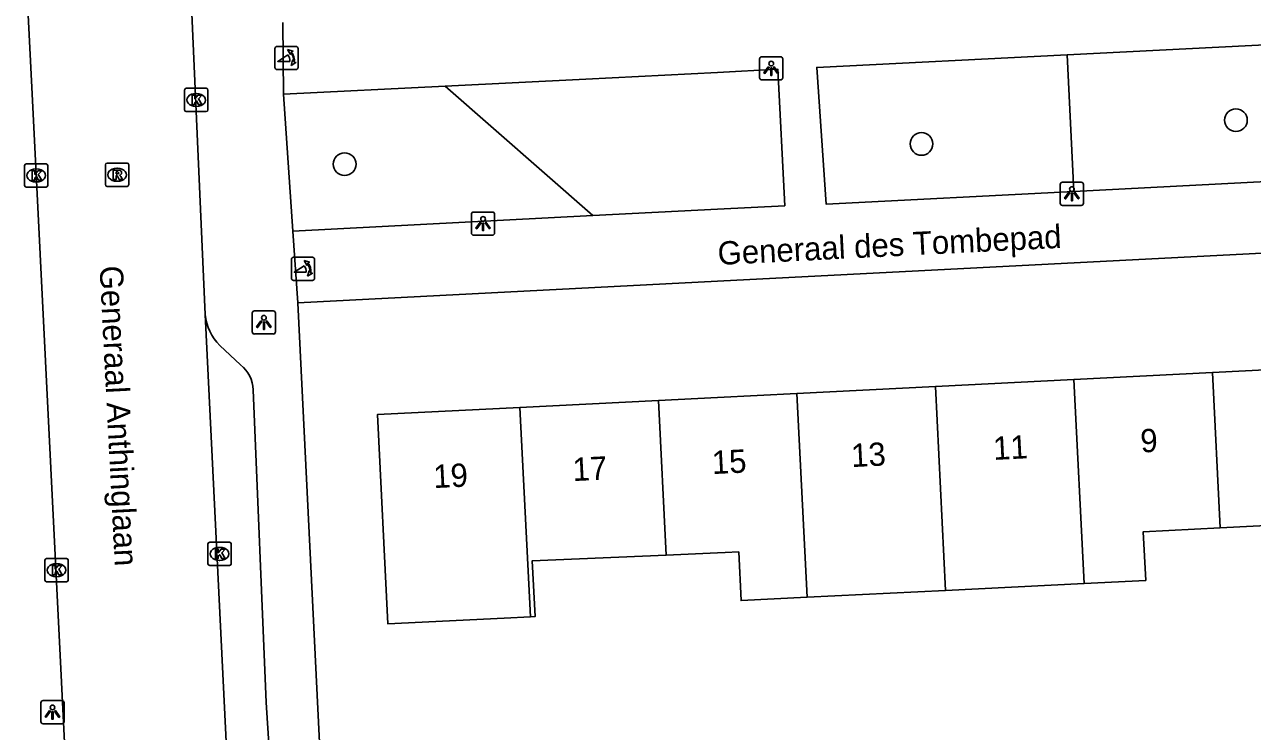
# Model space of a CAD drawing. Extents: x 161084 to 161928, y 385355 to 386522.
# Drawn here: x 161470.2 to 161523, y 385918.6 to 385949 of the extents above; entities that cross this region are included whole.
import ezdxf

# ---------------------------------------------------------------- set-up
doc = ezdxf.new("R2010")
doc.units = 0
for name, color, linetype in [('IMGEO_Boom', 7, 'Continuous'), ('IMGEO_Groenvoorziening', 7, 'Continuous'), ('IMGEO_Kolk', 7, 'Continuous'), ('IMGEO_Lichtpunt', 7, 'Continuous'), ('IMGEO_Openbare_ruimte_label', 7, 'Continuous'), ('IMGEO_Pand', 7, 'Continuous'), ('IMGEO_Pand_nummerreeks', 7, 'Continuous'), ('IMGEO_Poller', 7, 'Continuous'), ('IMGEO_Rijbaan_lokaal_open', 7, 'Continuous'), ('IMGEO_Rioolput', 7, 'Continuous'), ('IMGEO_Voetpad_open', 7, 'Continuous')]:
    doc.layers.add(name, color=color, linetype=linetype)

msp = doc.modelspace()

# ---------------------------------------------------------------- linework, layer by layer
at = {"layer": 'IMGEO_Boom'}
for centre in [(161522.285, 385944.91), (161508.773, 385943.888), (161483.98, 385943.019)]:
    msp.add_circle(centre, 0.489, dxfattribs=at)
at = {"layer": 'IMGEO_Groenvoorziening'}
for points in [[(161515.026, 385947.725), (161515.324, 385941.85)], [(161494.641, 385940.806), (161488.303, 385946.373)]]:
    msp.add_lwpolyline(points, dxfattribs=at)
at = {"layer": 'IMGEO_Kolk'}
for p, q in [((161477.102, 385945.353), (161477.102, 385946.205)), ((161477.177, 385946.279), (161478.029, 385946.279)), ((161477.59, 385946.059), (161477.615, 385946.059)), ((161478.103, 385946.205), (161478.103, 385945.353)), ((161477.613, 385945.499), (161477.588, 385945.499)), ((161478.029, 385945.279), (161477.177, 385945.279)), ((161470.224, 385942.106), (161470.224, 385942.958)), ((161470.299, 385943.032), (161471.151, 385943.032)), ((161470.712, 385942.812), (161470.737, 385942.812)), ((161471.225, 385942.958), (161471.225, 385942.106)), ((161470.735, 385942.252), (161470.71, 385942.252)), ((161471.151, 385942.032), (161470.299, 385942.032)), ((161478.106, 385925.837), (161478.106, 385926.689)), ((161478.181, 385926.763), (161479.033, 385926.763)), ((161478.594, 385926.543), (161478.619, 385926.543)), ((161479.107, 385926.689), (161479.107, 385925.837)), ((161471.099, 385925.134), (161471.099, 385925.986)), ((161471.174, 385926.06), (161472.026, 385926.06)), ((161471.587, 385925.84), (161471.612, 385925.84)), ((161472.1, 385925.986), (161472.1, 385925.134)), ((161478.617, 385925.983), (161478.592, 385925.983)), ((161471.61, 385925.28), (161471.585, 385925.28)), ((161479.033, 385925.763), (161478.181, 385925.763)), ((161472.026, 385925.06), (161471.174, 385925.06))]:
    msp.add_line(p, q, dxfattribs=at)
for points in [[(161477.102, 385945.353), (161477.102, 385946.205)], [(161477.177, 385946.279), (161478.029, 385946.279)], [(161477.423, 385945.979), (161477.546, 385945.979), (161477.546, 385945.828), (161477.676, 385945.979), (161477.84, 385945.979), (161477.694, 385945.828), (161477.847, 385945.579), (161477.695, 385945.579), (161477.61, 385945.743), (161477.546, 385945.676), (161477.546, 385945.579), (161477.423, 385945.579), (161477.423, 385945.979)], [(161478.103, 385946.205), (161478.103, 385945.353)], [(161478.029, 385945.279), (161477.177, 385945.279)], [(161470.224, 385942.106), (161470.224, 385942.958)], [(161470.299, 385943.032), (161471.151, 385943.032)], [(161470.545, 385942.732), (161470.668, 385942.732), (161470.668, 385942.581), (161470.798, 385942.732), (161470.962, 385942.732), (161470.816, 385942.581), (161470.969, 385942.332), (161470.817, 385942.332), (161470.732, 385942.496), (161470.668, 385942.429), (161470.668, 385942.332), (161470.545, 385942.332), (161470.545, 385942.732)], [(161471.225, 385942.958), (161471.225, 385942.106)], [(161471.151, 385942.032), (161470.299, 385942.032)], [(161478.106, 385925.837), (161478.106, 385926.689)], [(161478.181, 385926.763), (161479.033, 385926.763)], [(161478.427, 385926.463), (161478.55, 385926.463), (161478.55, 385926.312), (161478.68, 385926.463), (161478.844, 385926.463), (161478.698, 385926.312), (161478.851, 385926.063), (161478.699, 385926.063), (161478.614, 385926.227), (161478.55, 385926.16), (161478.55, 385926.063), (161478.427, 385926.063), (161478.427, 385926.463)], [(161479.107, 385926.689), (161479.107, 385925.837)], [(161471.099, 385925.134), (161471.099, 385925.986)], [(161471.174, 385926.06), (161472.026, 385926.06)], [(161472.1, 385925.986), (161472.1, 385925.134)], [(161471.42, 385925.76), (161471.543, 385925.76), (161471.543, 385925.609), (161471.673, 385925.76), (161471.837, 385925.76), (161471.691, 385925.609), (161471.844, 385925.36), (161471.692, 385925.36), (161471.607, 385925.524), (161471.543, 385925.457), (161471.543, 385925.36), (161471.42, 385925.36), (161471.42, 385925.76)], [(161479.033, 385925.763), (161478.181, 385925.763)], [(161472.026, 385925.06), (161471.174, 385925.06)]]:
    msp.add_lwpolyline(points, dxfattribs=at)
for centre, start, end in [((161477.179, 385946.203), 91.552, 178.448), ((161477.179, 385946.203), 91.552, 178.448), ((161478.027, 385946.203), 1.552, 88.448), ((161478.027, 385946.203), 1.552, 88.448), ((161477.179, 385945.355), 181.552, 268.448), ((161477.179, 385945.355), 181.552, 268.448), ((161478.027, 385945.355), 271.552, 358.448), ((161478.027, 385945.355), 271.552, 358.448), ((161470.301, 385942.956), 91.552, 178.448), ((161470.301, 385942.956), 91.552, 178.448), ((161471.149, 385942.956), 1.552, 88.448), ((161471.149, 385942.956), 1.552, 88.448), ((161470.301, 385942.108), 181.552, 268.448), ((161470.301, 385942.108), 181.552, 268.448), ((161471.149, 385942.108), 271.552, 358.448), ((161471.149, 385942.108), 271.552, 358.448), ((161478.183, 385926.687), 91.552, 178.448), ((161478.183, 385926.687), 91.552, 178.448), ((161479.031, 385926.687), 1.552, 88.448), ((161479.031, 385926.687), 1.552, 88.448), ((161471.176, 385925.984), 91.552, 178.448), ((161471.176, 385925.984), 91.552, 178.448), ((161472.024, 385925.984), 1.552, 88.448), ((161472.024, 385925.984), 1.552, 88.448), ((161478.183, 385925.839), 181.552, 268.448), ((161478.183, 385925.839), 181.552, 268.448), ((161479.031, 385925.839), 271.552, 358.448), ((161479.031, 385925.839), 271.552, 358.448), ((161471.176, 385925.136), 181.552, 268.448), ((161471.176, 385925.136), 181.552, 268.448), ((161472.024, 385925.136), 271.552, 358.448), ((161472.024, 385925.136), 271.552, 358.448)]:
    msp.add_arc(centre, 0.0765, start, end, dxfattribs=at)
for centre, major_axis, ratio, start_param, end_param in [((161477.589, 385945.779), (-0.387, 0.002), 0.722429, 4.712389, 7.853982), ((161477.614, 385945.779), (-0.39, 0.002), 0.717154, 1.570796, 4.712389), ((161470.711, 385942.532), (-0.387, 0.002), 0.722429, 4.712389, 7.853982), ((161470.736, 385942.532), (-0.39, 0.002), 0.717154, 1.570796, 4.712389), ((161478.593, 385926.263), (-0.387, 0.002), 0.722429, 4.712389, 7.853982), ((161478.618, 385926.263), (-0.39, 0.002), 0.717154, 1.570796, 4.712389), ((161471.586, 385925.56), (-0.387, 0.002), 0.722429, 4.712389, 7.853982), ((161471.611, 385925.56), (-0.39, 0.002), 0.717154, 1.570796, 4.712389)]:
    msp.add_ellipse(centre, major_axis=major_axis, ratio=ratio, start_param=start_param, end_param=end_param, dxfattribs=at)
at = {"layer": 'IMGEO_Lichtpunt'}
for p, q in [((161501.815, 385947.543), (161501.815, 385946.736)), ((161501.815, 385947.543), (161501.815, 385946.736)), ((161502.717, 385947.638), (161501.909, 385947.638)), ((161502.717, 385947.638), (161501.909, 385947.638)), ((161502.811, 385946.736), (161502.811, 385947.543)), ((161502.811, 385946.736), (161502.811, 385947.543)), ((161501.909, 385946.642), (161502.717, 385946.642)), ((161501.909, 385946.642), (161502.717, 385946.642)), ((161515.639, 385942.244), (161514.831, 385942.244)), ((161515.639, 385942.244), (161514.831, 385942.244)), ((161514.737, 385942.149), (161514.737, 385941.342)), ((161514.737, 385942.149), (161514.737, 385941.342)), ((161515.733, 385941.342), (161515.733, 385942.149)), ((161515.733, 385941.342), (161515.733, 385942.149)), ((161514.831, 385941.248), (161515.639, 385941.248)), ((161514.831, 385941.248), (161515.639, 385941.248)), ((161489.43, 385940.866), (161489.43, 385940.059)), ((161489.43, 385940.866), (161489.43, 385940.059)), ((161490.332, 385940.961), (161489.524, 385940.961)), ((161490.332, 385940.961), (161489.524, 385940.961)), ((161490.426, 385940.059), (161490.426, 385940.866)), ((161490.426, 385940.059), (161490.426, 385940.866)), ((161489.524, 385939.965), (161490.332, 385939.965)), ((161489.524, 385939.965), (161490.332, 385939.965)), ((161480.011, 385936.617), (161480.011, 385935.81)), ((161480.011, 385936.617), (161480.011, 385935.81)), ((161480.913, 385936.712), (161480.105, 385936.712)), ((161480.913, 385936.712), (161480.105, 385936.712)), ((161481.007, 385935.81), (161481.007, 385936.617)), ((161481.007, 385935.81), (161481.007, 385936.617)), ((161480.105, 385935.716), (161480.913, 385935.716)), ((161480.105, 385935.716), (161480.913, 385935.716)), ((161470.927, 385919.86), (161470.927, 385919.053)), ((161470.927, 385919.86), (161470.927, 385919.053)), ((161471.829, 385919.955), (161471.021, 385919.955)), ((161471.829, 385919.955), (161471.021, 385919.955)), ((161471.923, 385919.053), (161471.923, 385919.86)), ((161471.923, 385919.053), (161471.923, 385919.86)), ((161471.021, 385918.959), (161471.829, 385918.959)), ((161471.021, 385918.959), (161471.829, 385918.959))]:
    msp.add_line(p, q, dxfattribs=at)
for points in [[(161502.189, 385947.207), (161502.228, 385947.179), (161502.04, 385946.917), (161502.002, 385946.944), (161502.189, 385947.207)], [(161502.291, 385947.159), (161502.338, 385947.159), (161502.338, 385946.837), (161502.291, 385946.837), (161502.291, 385947.159)], [(161502.401, 385947.179), (161502.439, 385947.206), (161502.626, 385946.944), (161502.587, 385946.916), (161502.401, 385947.179)], [(161515.111, 385941.813), (161515.15, 385941.785), (161514.962, 385941.523), (161514.924, 385941.55), (161515.111, 385941.813)], [(161515.213, 385941.765), (161515.26, 385941.765), (161515.26, 385941.443), (161515.213, 385941.443), (161515.213, 385941.765)], [(161515.323, 385941.785), (161515.361, 385941.812), (161515.548, 385941.55), (161515.509, 385941.522), (161515.323, 385941.785)], [(161489.804, 385940.53), (161489.843, 385940.502), (161489.655, 385940.24), (161489.617, 385940.267), (161489.804, 385940.53)], [(161489.906, 385940.482), (161489.953, 385940.482), (161489.953, 385940.16), (161489.906, 385940.16), (161489.906, 385940.482)], [(161490.016, 385940.502), (161490.054, 385940.529), (161490.241, 385940.267), (161490.202, 385940.239), (161490.016, 385940.502)], [(161480.385, 385936.281), (161480.424, 385936.253), (161480.236, 385935.991), (161480.198, 385936.018), (161480.385, 385936.281)], [(161480.487, 385936.233), (161480.534, 385936.233), (161480.534, 385935.911), (161480.487, 385935.911), (161480.487, 385936.233)], [(161480.597, 385936.253), (161480.635, 385936.28), (161480.822, 385936.018), (161480.783, 385935.99), (161480.597, 385936.253)], [(161471.301, 385919.524), (161471.34, 385919.496), (161471.152, 385919.234), (161471.114, 385919.261), (161471.301, 385919.524)], [(161471.403, 385919.476), (161471.45, 385919.476), (161471.45, 385919.154), (161471.403, 385919.154), (161471.403, 385919.476)], [(161471.513, 385919.496), (161471.551, 385919.523), (161471.738, 385919.261), (161471.699, 385919.233), (161471.513, 385919.496)]]:
    msp.add_lwpolyline(points, dxfattribs=at)
for centre in [(161502.314, 385947.341), (161515.236, 385941.947), (161489.929, 385940.664), (161480.51, 385936.415), (161471.426, 385919.658)]:
    msp.add_circle(centre, 0.0994, dxfattribs=at)
for centre, start, end in [((161501.909, 385947.543), 90, 180), ((161501.909, 385947.543), 90, 180), ((161502.717, 385947.543), 0, 90), ((161502.717, 385947.543), 0, 90), ((161501.909, 385946.736), 180, 270), ((161501.909, 385946.736), 180, 270), ((161502.717, 385946.736), 270, 0), ((161502.717, 385946.736), 270, 360), ((161514.831, 385942.149), 90, 180), ((161514.831, 385942.149), 90, 180), ((161515.639, 385942.149), 0, 90), ((161515.639, 385942.149), 0, 90), ((161514.831, 385941.342), 180, 270), ((161514.831, 385941.342), 180, 270), ((161515.639, 385941.342), 270, 0), ((161515.639, 385941.342), 270, 360), ((161489.524, 385940.866), 90, 180), ((161489.524, 385940.866), 90, 180), ((161490.332, 385940.866), 0, 90), ((161490.332, 385940.866), 0, 90), ((161489.524, 385940.059), 180, 270), ((161489.524, 385940.059), 180, 270), ((161490.332, 385940.059), 270, 0), ((161490.332, 385940.059), 270, 360), ((161480.105, 385936.617), 90, 180), ((161480.105, 385936.617), 90, 180), ((161480.913, 385936.617), 0, 90), ((161480.913, 385936.617), 0, 90), ((161480.105, 385935.81), 180, 270), ((161480.105, 385935.81), 180, 270), ((161480.913, 385935.81), 270, 0), ((161480.913, 385935.81), 270, 360), ((161471.021, 385919.86), 90, 180), ((161471.021, 385919.86), 90, 180), ((161471.829, 385919.86), 0, 90), ((161471.829, 385919.86), 0, 90), ((161471.021, 385919.053), 180, 270), ((161471.021, 385919.053), 180, 270), ((161471.829, 385919.053), 270, 0), ((161471.829, 385919.053), 270, 360)]:
    msp.add_arc(centre, 0.0946, start, end, dxfattribs=at)
at = {"layer": 'IMGEO_Pand'}
for points in [[(161527.226, 385934.356), (161521.274, 385934.056)], [(161515.322, 385933.756), (161509.369, 385933.457)], [(161515.322, 385933.756), (161521.274, 385934.056)], [(161515.764, 385924.988), (161515.322, 385933.756)], [(161521.274, 385934.056), (161521.611, 385927.381)], [(161509.369, 385933.457), (161503.417, 385933.157)], [(161509.369, 385933.457), (161509.811, 385924.691)], [(161491.512, 385932.558), (161497.464, 385932.857)], [(161497.464, 385932.857), (161500, 385932.985), (161503.417, 385933.157)], [(161497.799, 385926.211), (161497.464, 385932.857)], [(161503.417, 385933.157), (161503.858, 385924.394)], [(161491.966, 385923.557), (161490.837, 385923.5), (161485.843, 385923.249), (161485.39, 385932.25), (161491.512, 385932.558)], [(161491.966, 385923.557), (161491.512, 385932.558)], [(161521.611, 385927.381), (161518.305, 385927.216), (161518.41, 385925.121), (161515.764, 385924.988)], [(161521.611, 385927.381), (161527.563, 385927.679)], [(161503.858, 385924.394), (161501.02, 385924.252), (161500.915, 385926.347), (161500.335, 385926.318), (161500, 385926.304), (161497.799, 385926.211)], [(161497.799, 385926.211), (161492.041, 385925.968), (161492.162, 385923.567), (161491.966, 385923.557)], [(161509.811, 385924.691), (161515.764, 385924.988)], [(161503.858, 385924.394), (161509.811, 385924.691)]]:
    msp.add_lwpolyline(points, dxfattribs=at)
at = {"layer": 'IMGEO_Poller'}
for p, q in [((161480.985, 385947.987), (161480.985, 385947.18)), ((161480.985, 385947.987), (161480.985, 385947.18)), ((161481.887, 385948.082), (161481.079, 385948.082)), ((161481.887, 385948.082), (161481.079, 385948.082)), ((161481.981, 385947.18), (161481.981, 385947.987)), ((161481.981, 385947.18), (161481.981, 385947.987)), ((161481.079, 385947.085), (161481.887, 385947.085)), ((161481.079, 385947.085), (161481.887, 385947.085)), ((161482.596, 385939.016), (161481.788, 385939.016)), ((161482.596, 385939.016), (161481.788, 385939.016)), ((161481.694, 385938.921), (161481.694, 385938.114)), ((161481.694, 385938.921), (161481.694, 385938.114)), ((161482.69, 385938.114), (161482.69, 385938.921)), ((161482.69, 385938.114), (161482.69, 385938.921)), ((161481.788, 385938.019), (161482.596, 385938.019)), ((161481.788, 385938.019), (161482.596, 385938.019))]:
    msp.add_line(p, q, dxfattribs=at)
for points in [[(161481.62, 385947.438), (161481.107, 385947.438), (161481.537, 385947.713)], [(161481.664, 385947.811), (161481.652, 385947.738), (161481.527, 385947.943)], [(161481.527, 385947.943), (161481.758, 385947.877), (161481.687, 385947.845)], [(161481.68, 385947.266), (161481.746, 385947.497), (161481.776, 385947.429)], [(161481.812, 385947.402), (161481.884, 385947.391), (161481.68, 385947.266)], [(161482.329, 385938.372), (161481.816, 385938.372), (161482.246, 385938.647)], [(161482.373, 385938.745), (161482.361, 385938.672), (161482.236, 385938.877)], [(161482.236, 385938.877), (161482.467, 385938.811), (161482.396, 385938.779)], [(161482.389, 385938.2), (161482.455, 385938.431), (161482.485, 385938.363)], [(161482.521, 385938.336), (161482.593, 385938.325), (161482.389, 385938.2)]]:
    msp.add_lwpolyline(points, dxfattribs=at)
for centre, radius, start, end in [((161481.079, 385947.987), 0.0946, 90, 180), ((161481.079, 385947.987), 0.0946, 90, 180), ((161481.887, 385947.987), 0.0946, 0, 90), ((161481.887, 385947.987), 0.0946, 0, 90), ((161481.292, 385947.488), 0.332, 351.3247, 42.4854), ((161481.306, 385947.498), 0.476, 351.7527, 41.1691), ((161481.306, 385947.498), 0.516, 349.3569, 42.2912), ((161481.079, 385947.18), 0.0946, 180, 270), ((161481.079, 385947.18), 0.0946, 180, 270), ((161481.887, 385947.18), 0.0946, 270, 0), ((161481.887, 385947.18), 0.0946, 270, 0), ((161481.788, 385938.921), 0.0946, 90, 180), ((161481.788, 385938.921), 0.0946, 90, 180), ((161482.596, 385938.921), 0.0946, 0, 90), ((161482.596, 385938.921), 0.0946, 0, 90), ((161482.001, 385938.422), 0.332, 351.3247, 42.4854), ((161482.015, 385938.432), 0.476, 351.7527, 41.1691), ((161482.015, 385938.432), 0.516, 349.3569, 42.2912), ((161481.788, 385938.114), 0.0946, 180, 270), ((161481.788, 385938.114), 0.0946, 180, 270), ((161482.596, 385938.114), 0.0946, 270, 0), ((161482.596, 385938.114), 0.0946, 270, 0)]:
    msp.add_arc(centre, radius, start, end, dxfattribs=at)
at = {"layer": 'IMGEO_Rijbaan_lokaal_open'}
for points in [[(161472.867, 385898.678), (161472.303, 385911.596), (161472.039, 385916.144), (161470.672, 385943.755), (161470.526, 385946.606), (161470.249, 385951.99)], [(161477.415, 385949.501), (161477.985, 385936.548)], [(161477.985, 385936.548), (161479.83, 385898.951)]]:
    msp.add_lwpolyline(points, dxfattribs=at)
at = {"layer": 'IMGEO_Rioolput'}
for p, q in [((161473.701, 385942.137), (161473.701, 385942.989)), ((161473.776, 385943.063), (161474.628, 385943.063)), ((161474.189, 385942.843), (161474.214, 385942.843)), ((161474.702, 385942.989), (161474.702, 385942.137)), ((161474.212, 385942.283), (161474.187, 385942.283)), ((161474.628, 385942.063), (161473.776, 385942.063))]:
    msp.add_line(p, q, dxfattribs=at)
for points in [[(161473.701, 385942.137), (161473.701, 385942.989)], [(161473.776, 385943.063), (161474.628, 385943.063)], [(161474.29, 385942.761), (161474.038, 385942.763), (161474.038, 385942.363)], [(161474.702, 385942.989), (161474.702, 385942.137)], [(161474.038, 385942.363), (161474.162, 385942.363), (161474.162, 385942.525), (161474.173, 385942.525)], [(161474.216, 385942.682), (161474.162, 385942.682), (161474.162, 385942.601)], [(161474.162, 385942.601), (161474.214, 385942.601)], [(161474.22, 385942.496), (161474.291, 385942.363), (161474.431, 385942.363), (161474.366, 385942.489)], [(161474.628, 385942.063), (161473.776, 385942.063)]]:
    msp.add_lwpolyline(points, dxfattribs=at)
for centre, radius, start, end in [((161473.778, 385942.987), 0.0765, 91.552, 178.448), ((161473.778, 385942.987), 0.0765, 91.552, 178.448), ((161474.289, 385942.651), 0.109, 350.3612, 89.416), ((161474.626, 385942.987), 0.0765, 1.552, 88.448), ((161474.626, 385942.987), 0.0765, 1.552, 88.448), ((161474.172, 385942.472), 0.0533, 26.0293, 88.6989), ((161474.198, 385942.79), 0.19, 274.7715, 282.9687), ((161474.222, 385942.586), 0.0964, 77.0061, 93.1865), ((161474.236, 385942.643), 0.0378, 276.6634, 79.6772), ((161474.287, 385942.651), 0.112, 277.5842, 350.9817), ((161474.271, 385942.436), 0.108, 29.5134, 73.7905), ((161473.778, 385942.139), 0.0765, 181.552, 268.448), ((161473.778, 385942.139), 0.0765, 181.552, 268.448), ((161474.626, 385942.139), 0.0765, 271.552, 358.448), ((161474.626, 385942.139), 0.0765, 271.552, 358.448)]:
    msp.add_arc(centre, radius, start, end, dxfattribs=at)
for centre, major_axis, ratio, start_param, end_param in [((161474.188, 385942.563), (-0.387, 0.002), 0.722429, 4.712389, 7.853982), ((161474.213, 385942.563), (-0.39, 0.002), 0.717154, 1.570796, 4.712389)]:
    msp.add_ellipse(centre, major_axis=major_axis, ratio=ratio, start_param=start_param, end_param=end_param, dxfattribs=at)
at = {"layer": 'IMGEO_Voetpad_open'}
for points in [[(161481.322, 385949.114), (161481.36, 385946.022)], [(161515.026, 385947.725), (161525.513, 385948.256), (161525.81, 385942.389), (161515.324, 385941.85)], [(161515.324, 385941.85), (161504.669, 385941.303), (161504.271, 385947.181), (161515.026, 385947.725)], [(161488.303, 385946.373), (161494.344, 385946.679), (161500, 385946.965), (161502.602, 385947.097), (161502.899, 385941.23), (161500, 385941.081), (161494.641, 385940.806)], [(161481.36, 385946.022), (161488.303, 385946.373)], [(161481.758, 385940.144), (161481.36, 385946.022)], [(161494.641, 385940.806), (161481.758, 385940.144)], [(161481.758, 385940.144), (161481.966, 385937.063)], [(161481.966, 385937.063), (161500, 385937.988), (161548.21, 385940.46)], [(161481.966, 385937.063), (161483.203, 385912.039)], [(161478.615, 385935.223), (161479.511, 385934.384)], [(161480.053, 385933.311), (161480.612, 385919.876), (161480.89, 385915.446), (161481.089, 385911.717), (161481.202, 385908.968), (161481.382, 385905.211), (161481.994, 385894.562)]]:
    msp.add_lwpolyline(points, dxfattribs=at)
for centre, radius, start, end in [((161480.149, 385936.765), 2.175, 185.7162, 225.1433), ((161478.637, 385933.269), 1.417, 1.7013, 51.8977)]:
    msp.add_arc(centre, radius, start, end, dxfattribs=at)

# ---------------------------------------------------------------- texts
at = {"layer": 'IMGEO_Openbare_ruimte_label'}
for s, rotation, p in [('Generaal des Tombepad', 2.8653, (161500.035, 385938.683)), ('Generaal Anthinglaan', 272.9225, (161473.447, 385938.631))]:
    msp.add_text(s, height=1, rotation=rotation, dxfattribs=at).set_placement(p)
at = {"layer": 'IMGEO_Pand_nummerreeks'}
for s, p in [('9', (161518.204, 385930.617)), ('11', (161511.872, 385930.299)), ('15', (161499.787, 385929.69)), ('13', (161505.773, 385929.991)), ('19', (161487.814, 385929.087)), ('17', (161493.8, 385929.389))]:
    msp.add_text(s, height=1, rotation=2.8814, dxfattribs=at).set_placement(p)

doc.saveas('drawing.dxf')
